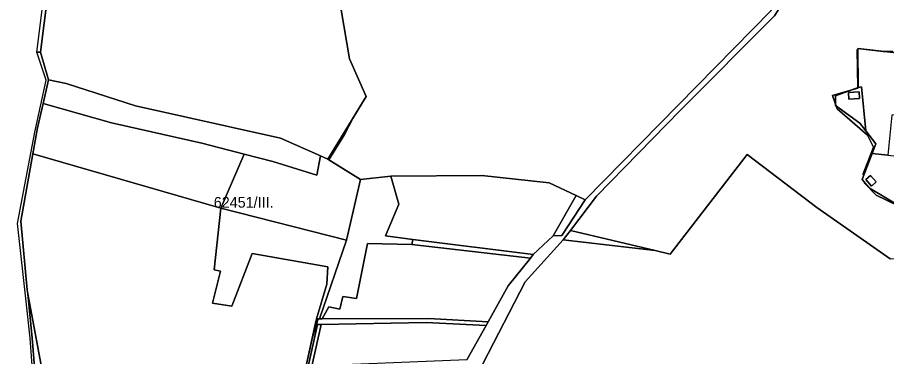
# Model space of a CAD drawing. Extents: x -502026 to -497664, y -1143484 to -1138019.
# Drawn here: x -500199 to -499550, y -1141619 to -1141366 of the extents above; entities that cross this region are included whole.
import ezdxf

# ---------------------------------------------------------------- set-up
doc = ezdxf.new("R2010")
doc.units = 0
for name, color, linetype in [('31', 7, 'Continuous'), ('37', 7, 'Continuous'), ('43', 7, 'Continuous'), ('55', 7, 'Continuous'), ('62', 7, 'Continuous'), ('7', 7, 'Continuous')]:
    doc.layers.add(name, color=color, linetype=linetype)

msp = doc.modelspace()

# ---------------------------------------------------------------- linework, layer by layer
at = {"layer": '31'}
for points in [[(-499549.3, -1141468.55), (-499473.84, -1141476.82), (-499482.74, -1141486.18), (-499491.74, -1141492.36), (-499501.91, -1141497.63), (-499503.22, -1141502.18), (-499519.39, -1141507.81), (-499537.74, -1141508.08), (-499562.45, -1141493.54), (-499568.35, -1141486.82), (-499560.91, -1141467.28)], [(-499557.84, -1141488.58), (-499562.04, -1141483.78), (-499565.53, -1141486.84), (-499561.33, -1141491.64)]]:
    msp.add_lwpolyline(points, close=True, dxfattribs=at)
at = {"layer": '37'}
for points in [[(-499964.85, -1141340.71), (-499957.43, -1141360), (-499951.26, -1141396.66), (-499938.8, -1141424.73), (-499967.59, -1141471.58), (-499973.03, -1141469.15), (-500002.92, -1141455.77), (-500111.16, -1141431.81), (-500162.97, -1141415.11), (-500176.19, -1141412.36), (-500182.18, -1141391.59), (-500174.28, -1141328.32), (-500174.21, -1141327.91), (-500169.43, -1141328.6), (-500168.9, -1141332.6), (-500103.83, -1141341.91), (-500103.83, -1141346.75), (-500078.43, -1141349.66), (-500075.31, -1141338.95), (-500070.03, -1141320.83)], [(-499973.03, -1141469.15), (-499975.83, -1141483.48), (-500008.72, -1141473.19), (-500029.94, -1141467.77), (-500061.73, -1141459.64), (-500129.22, -1141444.4), (-500180.16, -1141429.85), (-500176.19, -1141412.36), (-500162.97, -1141415.11), (-500111.16, -1141431.81), (-500002.92, -1141455.77)], [(-500029.94, -1141467.77), (-500047.39, -1141508.16), (-500187.82, -1141467.67), (-500184.31, -1141448.13), (-500180.16, -1141429.85), (-500129.22, -1141444.4), (-500061.73, -1141459.64)], [(-500047.39, -1141508.16), (-500052.53, -1141554.36), (-500047.61, -1141555.25), (-500053.76, -1141579.3), (-500039.23, -1141581.54), (-500024.02, -1141542.16), (-499967.55, -1141552.01), (-499968.23, -1141565.1), (-499975.9, -1141590.82), (-499976.88, -1141595.25), (-499995.4, -1141679.45), (-500112.36, -1141656.41), (-500179.78, -1141636.27), (-500191.72, -1141572.24), (-500192.03, -1141569.29), (-500196.84, -1141517.96), (-500187.82, -1141467.67)], [(-499973.03, -1141469.15), (-499967.59, -1141471.58), (-499943.04, -1141486.68), (-499953.54, -1141532.21), (-500047.39, -1141508.16), (-500029.94, -1141467.77), (-500008.72, -1141473.19), (-499975.83, -1141483.48)], [(-499953.54, -1141532.21), (-499973.86, -1141590.82), (-499975.9, -1141590.82), (-499968.23, -1141565.1), (-499967.55, -1141552.01), (-500024.02, -1141542.16), (-500039.23, -1141581.54), (-500053.76, -1141579.3), (-500047.61, -1141555.25), (-500052.53, -1141554.36), (-500047.39, -1141508.16)]]:
    msp.add_lwpolyline(points, close=True, dxfattribs=at)
at = {"layer": '43'}
for points in [[(-499547.55, -1141545.96), (-499602.23, -1141507.59), (-499654.22, -1141468.1), (-499711.8, -1141542.49), (-499722.99, -1141539.83), (-499786.25, -1141524.79), (-499766.71, -1141499.31), (-499704.09, -1141434.99), (-499633.85, -1141364.33), (-499572.54, -1141267.46), (-499570.7, -1141274.13), (-499589.82, -1141324.59), (-499602.42, -1141347.54), (-499584.82, -1141359.46), (-499533.33, -1141336.01)], [(-499636.24, -1141360.53), (-499775.19, -1141501.89), (-499781.96, -1141498.75), (-499802.25, -1141489.36), (-499852.57, -1141483.88), (-499920.55, -1141484.22), (-499943.04, -1141486.68), (-499967.59, -1141471.58), (-499938.8, -1141424.73), (-499951.26, -1141396.66), (-499957.43, -1141360)], [(-499544.88, -1141391.89), (-499571.61, -1141388.82), (-499571.37, -1141417.88), (-499588.21, -1141424.14), (-499588.21, -1141431.52), (-499570.03, -1141444.62), (-499565.7, -1141450.28), (-499558.18, -1141460.1), (-499560.91, -1141467.28), (-499568.35, -1141486.82), (-499562.45, -1141493.54), (-499537.74, -1141508.08)], [(-499851.85, -1141624.56), (-499820.13, -1141563.33), (-499791.75, -1141531.97), (-499722.99, -1141539.83), (-499711.8, -1141542.49), (-499654.22, -1141468.1), (-499602.23, -1141507.59), (-499547.55, -1141545.96), (-499499.49, -1141545.35), (-499451.58, -1141548.63), (-499488.05, -1141573.67), (-499497.13, -1141582.25), (-499536.75, -1141637.74)]]:
    msp.add_lwpolyline(points, dxfattribs=at)
for points in [[(-499904.09, -1141531.53), (-499904.78, -1141535.45), (-499937.99, -1141534.67), (-499946.16, -1141575.61), (-499956.33, -1141574.27), (-499958.46, -1141583.66), (-499966.84, -1141581.98), (-499971.73, -1141590.83), (-499973.86, -1141590.82), (-499953.54, -1141532.21), (-499943.04, -1141486.68), (-499920.55, -1141484.22), (-499914.51, -1141505.13), (-499924.35, -1141528.96)], [(-499781.96, -1141498.75), (-499799.16, -1141528.97), (-499814.21, -1141542.94), (-499904.09, -1141531.53), (-499924.35, -1141528.96), (-499914.51, -1141505.13), (-499920.55, -1141484.22), (-499852.57, -1141483.88), (-499802.25, -1141489.36)], [(-499775.19, -1141501.89), (-499792.63, -1141528.58), (-499799.16, -1141528.97), (-499781.96, -1141498.75)], [(-499722.99, -1141539.83), (-499791.75, -1141531.97), (-499786.25, -1141524.79)], [(-499904.78, -1141535.45), (-499816.23, -1141545.46), (-499832.89, -1141566.21), (-499847.76, -1141593.28), (-499892.39, -1141590.7), (-499971.73, -1141590.83), (-499966.84, -1141581.98), (-499958.46, -1141583.66), (-499956.33, -1141574.27), (-499946.16, -1141575.61), (-499937.99, -1141534.67)], [(-499814.21, -1141542.94), (-499816.23, -1141545.46), (-499904.78, -1141535.45), (-499904.09, -1141531.53)], [(-499849.24, -1141595.92), (-499863.69, -1141621.59), (-499979.44, -1141626.39), (-499972.42, -1141595.17), (-499893.95, -1141593.72)], [(-499847.76, -1141593.28), (-499849.24, -1141595.92), (-499893.95, -1141593.72), (-499972.42, -1141595.17), (-499975.17, -1141595.22), (-499976.88, -1141595.25), (-499975.9, -1141590.82), (-499973.86, -1141590.82), (-499971.73, -1141590.83), (-499892.39, -1141590.7)]]:
    msp.add_lwpolyline(points, close=True, dxfattribs=at)
at = {"layer": '55'}
for points in [[(-499863.69, -1141621.59), (-499849.24, -1141595.92), (-499847.76, -1141593.28), (-499832.89, -1141566.21), (-499816.23, -1141545.46), (-499814.21, -1141542.94), (-499799.16, -1141528.97), (-499792.63, -1141528.58), (-499775.19, -1141501.89), (-499636.24, -1141360.53), (-499578.9, -1141262.61), (-499574.65, -1141241.36), (-499575.53, -1141237.08), (-499585.21, -1141190.11), (-499600.78, -1141136.78), (-499603.26, -1141102.4), (-499579.69, -1141060.1), (-499589.28, -1141011.96), (-499585.96, -1140956.94), (-499582.64, -1140948.73)], [(-499579.41, -1140949.69), (-499583.18, -1140957.91), (-499585.98, -1141013.42), (-499576.47, -1141061.26), (-499599.35, -1141102.57), (-499595.97, -1141129.98), (-499589.2, -1141162.58), (-499579.69, -1141192.14), (-499569.1, -1141240.23), (-499572.54, -1141267.46), (-499633.85, -1141364.33), (-499704.09, -1141434.99), (-499766.71, -1141499.31), (-499786.25, -1141524.79), (-499791.75, -1141531.97), (-499820.13, -1141563.33), (-499851.85, -1141624.56)]]:
    msp.add_lwpolyline(points, dxfattribs=at)
for points in [[(-500108.07, -1141020.64), (-500125.24, -1141090.12), (-500149.49, -1141186.47), (-500149.52, -1141186.62), (-500155.55, -1141217.34), (-500158.12, -1141230.58), (-500163.54, -1141260.09), (-500168.45, -1141292.03), (-500170.82, -1141307.57), (-500174.21, -1141327.91), (-500174.28, -1141328.32), (-500182.18, -1141391.59), (-500184.95, -1141391.51), (-500176.39, -1141323.9), (-500161.6, -1141236.34), (-500151.09, -1141183.63), (-500150.97, -1141183), (-500112.3, -1141028.32), (-500110.34, -1141020.37)], [(-500182.18, -1141391.59), (-500176.19, -1141412.36), (-500180.16, -1141429.85), (-500184.31, -1141448.13), (-500187.82, -1141467.67), (-500196.84, -1141517.96), (-500192.03, -1141569.29), (-500191.72, -1141572.24), (-500188.28, -1141605.44), (-500186.29, -1141630), (-500185.64, -1141639.89), (-500187.48, -1141639.35), (-500189.85, -1141605.31), (-500193.54, -1141571.17), (-500199.42, -1141519.6), (-500186.44, -1141451.38), (-500178.03, -1141412.53), (-500184.95, -1141391.51)], [(-499565.7, -1141450.28), (-499570.03, -1141444.62), (-499588.21, -1141431.52), (-499588.21, -1141424.14), (-499571.37, -1141417.88), (-499568.75, -1141417.54)], [(-499570.38, -1141426.28), (-499570.66, -1141421.29), (-499578.65, -1141421.74), (-499578.37, -1141426.73)], [(-499570.38, -1141426.28), (-499578.37, -1141426.73), (-499578.65, -1141421.74), (-499570.66, -1141421.29)], [(-499557.84, -1141488.58), (-499561.33, -1141491.64), (-499565.53, -1141486.84), (-499562.04, -1141483.78)], [(-499995.4, -1141679.45), (-499993.39, -1141679.78), (-499991.52, -1141680.09), (-499914.4, -1141692.84), (-499917.51, -1141695.53), (-499998.75, -1141682.92), (-500051.98, -1141672.4), (-500107.08, -1141662.5), (-500185.64, -1141639.89), (-500186.29, -1141630), (-500188.28, -1141605.44), (-500191.72, -1141572.24), (-500179.78, -1141636.27), (-500112.36, -1141656.41)], [(-499980.99, -1141626.45), (-499993.39, -1141679.78), (-499995.4, -1141679.45), (-499976.88, -1141595.25), (-499975.17, -1141595.22), (-499982.17, -1141626.5)], [(-499979.44, -1141626.39), (-499980.99, -1141626.45), (-499982.17, -1141626.5), (-499975.17, -1141595.22), (-499972.42, -1141595.17)]]:
    msp.add_lwpolyline(points, close=True, dxfattribs=at)
at = {"layer": '62'}
for points in [[(-500187.48, -1141639.35), (-500189.85, -1141605.31), (-500193.54, -1141571.17), (-500199.42, -1141519.6), (-500186.44, -1141451.38), (-500178.03, -1141412.53), (-500184.95, -1141391.51), (-500176.39, -1141323.9)], [(-499957.43, -1141360), (-499951.26, -1141396.66), (-499938.8, -1141424.73), (-499948.55, -1141440.6), (-499955, -1141453), (-499966.66, -1141472.15), (-499943.04, -1141486.68), (-499953.54, -1141532.21), (-499973.86, -1141590.82), (-499974.84, -1141590.82), (-499976, -1141595), (-499976.07, -1141595.23), (-499978.92, -1141604.54), (-499995.4, -1141679.45)], [(-499995.4, -1141679.45), (-499978.92, -1141604.54), (-499976.07, -1141595.23), (-499976, -1141595), (-499974.84, -1141590.82), (-499973.86, -1141590.82), (-499953.54, -1141532.21), (-499943.04, -1141486.68), (-499966.66, -1141472.15), (-499955, -1141453), (-499948.55, -1141440.6), (-499938.8, -1141424.73), (-499951.26, -1141396.66), (-499957.43, -1141360)], [(-499542.5, -1141506), (-499558, -1141498.5), (-499566.5, -1141489.5), (-499566.6, -1141488.81), (-499568.35, -1141486.82), (-499567.28, -1141484.02), (-499567.5, -1141482.5), (-499560, -1141462.5), (-499564.5, -1141453.5), (-499587, -1141434), (-499587.75, -1141431.85), (-499588.21, -1141430.54), (-499590.5, -1141424), (-499578.45, -1141420.51), (-499571.5, -1141418.5), (-499571.51, -1141417.93), (-499572, -1141389.5), (-499571.6, -1141389.54), (-499571.61, -1141388.82), (-499552.63, -1141391), (-499545.5, -1141391)], [(-499545.5, -1141391), (-499552.63, -1141391), (-499571.61, -1141388.82), (-499571.6, -1141389.54), (-499572, -1141389.5), (-499571.51, -1141417.93), (-499571.5, -1141418.5), (-499578.45, -1141420.51), (-499590.5, -1141424), (-499588.21, -1141430.54), (-499587.75, -1141431.85), (-499587, -1141434), (-499564.5, -1141453.5), (-499560, -1141462.5), (-499567.5, -1141482.5), (-499567.28, -1141484.02), (-499568.35, -1141486.82), (-499566.6, -1141488.81), (-499566.5, -1141489.5), (-499558, -1141498.5), (-499542.5, -1141506)]]:
    msp.add_lwpolyline(points, dxfattribs=at)
at = {"layer": '7'}
msp.add_lwpolyline([(-499514.68, -1141438.25), (-499546.28, -1141438.65), (-499549.3, -1141468.55), (-499560.91, -1141467.28), (-499558.18, -1141460.1), (-499565.7, -1141450.28), (-499568.75, -1141417.54), (-499571.37, -1141417.88), (-499571.61, -1141388.82), (-499544.88, -1141391.89), (-499536.69, -1141386.77), (-499512.54, -1141371.65)], close=True, dxfattribs=at)

# ---------------------------------------------------------------- texts
at = {"layer": '62'}
msp.add_text('62451/III.', height=8, dxfattribs=at).set_placement((-500052.7, -1141507.83))

doc.saveas('drawing.dxf')
